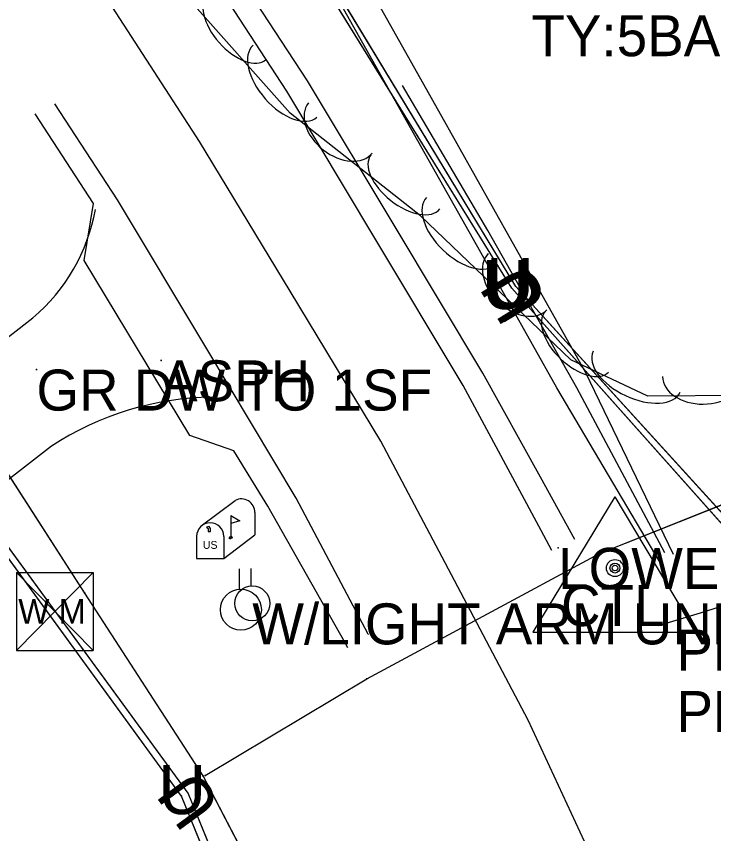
# Model space of a CAD drawing. Extents: x 954793 to 988390, y 1867850 to 1924428.
# Drawn here: x 960564.5 to 960649.6, y 1909274.5 to 1909374.2 of the extents above; entities that cross this region are included whole.
import ezdxf

# ---------------------------------------------------------------- set-up
doc = ezdxf.new("R2010")
doc.units = 0
for name, color, linetype in [('Default', 7, 'Continuous'), ('S_DITCHLINE', 7, 'Continuous'), ('S_DRIVEWAY', 7, 'Continuous'), ('S_EDGE_PAVEMENT', 7, 'Continuous'), ('S_ELECTRIC_UTILITIES_ANNOT', 7, 'Continuous'), ('S_FENCE_ANNOT', 7, 'Continuous'), ('S_FIBER_OPTIC_CABLE', 7, 'Continuous'), ('S_GRD_PT_SYM', 7, 'Continuous'), ('S_MAILBOX', 7, 'Continuous'), ('S_MSC_PT_SYM', 7, 'Continuous'), ('S_PAVEMENT_CROWN', 7, 'Continuous'), ('S_PRIMARY_CTL', 7, 'Continuous'), ('S_PRIMARY_CTL_ANNOT', 7, 'Continuous'), ('S_SHOULDER', 7, 'Continuous'), ('S_STREAM', 7, 'Continuous'), ('S_SURVEY_TEXT_ANNOT', 7, 'Continuous'), ('S_TREE', 7, 'Continuous'), ('S_UNDERGROUND_CABLE', 7, 'Continuous'), ('S_UTILITY_POLE', 7, 'Continuous'), ('S_UTILITY_POLE_ANNOT', 7, 'Continuous'), ('S_UTL_PT_SYM', 7, 'Continuous'), ('S_WATER_UTILITIES', 7, 'Continuous')]:
    doc.layers.add(name, color=color, linetype=linetype)

msp = doc.modelspace()

# ---------------------------------------------------------------- linework, layer by layer
at = {"layer": 'S_DITCHLINE'}
for points in [[(960644.705, 1909308.542), (960633.985, 1909330.776), (960625.027, 1909346.703), (960616.07, 1909362.631), (960607.112, 1909378.558)], [(960643.07, 1909307.576), (960630.465, 1909328.894), (960621.544, 1909344.75), (960612.622, 1909360.606), (960603.7, 1909376.462)]]:
    msp.add_lwpolyline(points, dxfattribs=at)
at = {"layer": 'S_DRIVEWAY'}
for points in [[(960568.784, 1909321.745), (960550.1, 1909307.246), (960543.388, 1909300.226), (960542.75, 1909292.761), (960544.72, 1909283.658), (960503.813, 1909265.228), (960490.25, 1909300.559), (960526.565, 1909312.396), (960535.973, 1909315.826), (960546.722, 1909323.131), (960557.828, 1909330.682), (960566.544, 1909337.409)], [(960668.912, 1909307.447), (960664.824, 1909306.286), (960653.493, 1909303.155), (960647.951, 1909301.388), (960642.832, 1909299.832)]]:
    msp.add_lwpolyline(points, dxfattribs=at)
for centre, major_axis, ratio, start_param, end_param in [((960551.92, 1909354.698), (4.858, 22.168), 0.996529, 4.061108, 4.746403), ((960588.516, 1909291.831), (-31.523, -17.631), 0.992116, 4.209276, 4.784974)]:
    msp.add_ellipse(centre, major_axis=major_axis, ratio=ratio, start_param=start_param, end_param=end_param, dxfattribs=at)
at = {"layer": 'S_EDGE_PAVEMENT'}
for points in [[(960629.853, 1909309.052), (960628.554, 1909311.467), (960619.027, 1909329.174), (960608.268, 1909347.119), (960597.508, 1909365.064), (960586.656, 1909381.733), (960575.804, 1909398.401), (960565.117, 1909414.148), (960554.429, 1909429.894), (960542.951, 1909446.602), (960531.472, 1909463.309), (960519.557, 1909480.694), (960507.643, 1909498.08), (960494.452, 1909517.225), (960481.262, 1909536.371), (960470.188, 1909552.39), (960459.113, 1909568.408), (960446.636, 1909586.319), (960436.383, 1909601.037)], [(960607.467, 1909298.786), (960607.447, 1909298.824), (960598.673, 1909315.429), (960587.767, 1909333.627), (960576.862, 1909351.824), (960569.208, 1909363.514)]]:
    msp.add_lwpolyline(points, dxfattribs=at)
at = {"layer": 'S_FIBER_OPTIC_CABLE'}
for p, q in [((960584.663, 1909279.061), (960520.726, 1909366.928)), ((960608.804, 1909220.007), (960584.663, 1909279.061))]:
    msp.add_line(p, q, dxfattribs=at)
msp.add_lwpolyline([(960823.743, 1908306.682), (960802.224, 1908384.107), (960790.781, 1908429.58), (960771.106, 1908509.314), (960752.953, 1908582.872), (960733.227, 1908667.217), (960715.56, 1908745.031), (960697.625, 1908827.495), (960680.373, 1908913.632), (960662.225, 1908992.739), (960644.983, 1909068.035), (960624.134, 1909159.31), (960611.125, 1909197.715), (960608.804, 1909220.007), (960584.663, 1909279.061), (960520.726, 1909366.928), (960487.68, 1909419.986)], dxfattribs=at)
msp.add_lwpolyline([(960823.743, 1908306.682), (960802.224, 1908384.107), (960790.781, 1908429.58), (960771.106, 1908509.314), (960752.953, 1908582.872), (960733.227, 1908667.217), (960715.56, 1908745.031), (960697.625, 1908827.495), (960680.373, 1908913.632), (960662.225, 1908992.739), (960644.983, 1909068.035), (960624.134, 1909159.31), (960611.125, 1909197.715), (960608.804, 1909220.007), (960584.663, 1909279.061), (960520.726, 1909366.928), (960487.68, 1909419.986)], dxfattribs=at)
at = {"layer": 'S_GRD_PT_SYM'}
msp.add_lwpolyline([(960630.625, 1909309.36), (960630.625, 1909309.41), (960630.625, 1909309.36), (960630.575, 1909309.36), (960630.625, 1909309.36), (960630.625, 1909309.31), (960630.625, 1909309.36), (960630.675, 1909309.36)], dxfattribs=at)
at = {"layer": 'S_MAILBOX'}
for p, q in [((960587.068, 1909312.034), (960591.202, 1909315.142)), ((960590.683, 1909313.322), (960590.683, 1909310.607)), ((960593.634, 1909313.669), (960593.634, 1909310.954)), ((960589.838, 1909308.045), (960593.634, 1909310.954)), ((960586.514, 1909310.76), (960586.514, 1909308.045)), ((960589.838, 1909310.76), (960589.838, 1909308.045)), ((960586.514, 1909308.045), (960589.838, 1909308.045))]:
    msp.add_line(p, q, dxfattribs=at)
for points in [[(960590.683, 1909313.322), (960591.791, 1909312.657), (960590.683, 1909312.311)], [(960587.698, 1909311.875), (960587.92, 1909311.736), (960587.92, 1909311.348), (960588.224, 1909311.348), (960588.224, 1909311.709), (960588.03, 1909311.958), (960587.698, 1909311.902)]]:
    msp.add_lwpolyline(points, dxfattribs=at)
for centre, end in [((960591.971, 1909313.669), 117.57184), ((960588.176, 1909310.76), 180)]:
    msp.add_arc(centre, 1.662, 0, end, dxfattribs=at)
msp.add_ellipse((960590.683, 1909310.607), major_axis=(0.145, 0.132), ratio=0.564646, dxfattribs=at)
at = {"layer": 'S_MSC_PT_SYM'}
for points in [[(960582.177, 1909332.227), (960582.177, 1909332.277), (960582.177, 1909332.227), (960582.127, 1909332.227), (960582.177, 1909332.227), (960582.177, 1909332.177), (960582.177, 1909332.227), (960582.227, 1909332.227)], [(960582.177, 1909332.227), (960582.177, 1909332.277), (960582.177, 1909332.227), (960582.127, 1909332.227), (960582.177, 1909332.227), (960582.177, 1909332.177), (960582.177, 1909332.227), (960582.227, 1909332.227)], [(960566.962, 1909331.101), (960566.962, 1909331.151), (960566.962, 1909331.101), (960566.912, 1909331.101), (960566.962, 1909331.101), (960566.962, 1909331.051), (960566.962, 1909331.101), (960567.012, 1909331.101)], [(960566.962, 1909331.101), (960566.962, 1909331.151), (960566.962, 1909331.101), (960566.912, 1909331.101), (960566.962, 1909331.101), (960566.962, 1909331.051), (960566.962, 1909331.101), (960567.012, 1909331.101)]]:
    msp.add_lwpolyline(points, close=True, dxfattribs=at)
for points in [[(960582.177, 1909332.227), (960582.177, 1909332.277), (960582.177, 1909332.227), (960582.127, 1909332.227), (960582.177, 1909332.227), (960582.177, 1909332.177), (960582.177, 1909332.227), (960582.227, 1909332.227)], [(960566.962, 1909331.101), (960566.962, 1909331.151), (960566.962, 1909331.101), (960566.912, 1909331.101), (960566.962, 1909331.101), (960566.962, 1909331.051), (960566.962, 1909331.101), (960567.012, 1909331.101)]]:
    msp.add_lwpolyline(points, dxfattribs=at)
at = {"layer": 'S_PAVEMENT_CROWN'}
msp.add_lwpolyline([(960684.981, 1909136.073), (960678.463, 1909157.339), (960671.945, 1909178.605), (960665.687, 1909196.181), (960659.429, 1909213.757), (960652.191, 1909231.696), (960644.953, 1909249.635), (960635.968, 1909268.997), (960626.982, 1909288.359), (960617.986, 1909305.374), (960608.991, 1909322.39), (960597.919, 1909340.663), (960586.848, 1909358.935), (960576.258, 1909375.309)], dxfattribs=at)
at = {"layer": 'S_PRIMARY_CTL'}
for p, q in [((960637.566, 1909315.597), (960627.533, 1909299.084)), ((960637.566, 1909315.597), (960647.39, 1909299.084)), ((960627.533, 1909299.084), (960647.39, 1909299.084))]:
    msp.add_line(p, q, dxfattribs=at)
for radius in [1.037, 0.609, 0.344]:
    msp.add_circle((960637.566, 1909306.896), radius, dxfattribs=at)
at = {"layer": 'S_SHOULDER'}
for points in [[(960632.671, 1909310.388), (960628.457, 1909317.996), (960621.439, 1909330.663), (960610.733, 1909348.497), (960600.027, 1909366.331), (960588.989, 1909383.256), (960577.95, 1909400.182), (960567.24, 1909415.866), (960556.53, 1909431.55), (960545.271, 1909448.353), (960534.012, 1909465.157), (960522.117, 1909482.368), (960510.222, 1909499.579), (960496.855, 1909518.815), (960483.488, 1909538.052), (960472.392, 1909553.961), (960461.295, 1909569.87), (960448.648, 1909587.699), (960438.24, 1909602.372)], [(960604.979, 1909297.158), (960604.632, 1909297.769), (960595.206, 1909314.424), (960591.057, 1909321.196), (960585.666, 1909323.063), (960572.771, 1909344.423), (960573.933, 1909351.343), (960566.817, 1909362.286)]]:
    msp.add_lwpolyline(points, dxfattribs=at)
at = {"layer": 'S_STREAM'}
msp.add_lwpolyline([(960643.631, 1909308.732), (960632.896, 1909328.888), (960622.069, 1909348.082), (960611.645, 1909365.736)], dxfattribs=at)
at = {"layer": 'S_TREE'}
msp.add_lwpolyline([(960738.598, 1909333.265), (960725.002, 1909324.874), (960702.621, 1909320.104), (960692.153, 1909331.883), (960688.004, 1909344.826), (960684.414, 1909349.13), (960676.632, 1909349.924), (960669.247, 1909343.937), (960661.488, 1909336.063), (960655.013, 1909329.628), (960653.172, 1909327.928), (960641.564, 1909327.868), (960632.167, 1909332.299), (960613.846, 1909349.846), (960597.929, 1909362.362), (960585.284, 1909376.652)], dxfattribs=at)
for centre, major_axis, ratio in [((960591.422, 1909372.916), (3.543, -4.004), 0.540699), ((960597.299, 1909366.275), (3.889, -4.395), 0.55008), ((960604.048, 1909360.581), (3.895, -3.063), 0.685311), ((960611.986, 1909354.007), (4.203, -3.305), 0.540699), ((960618.804, 1909348.034), (4.238, -4.059), 0.55008), ((960625.671, 1909341.819), (3.579, -3.427), 0.685311), ((960632.932, 1909334.504), (3.861, -3.698), 0.540699), ((960640.213, 1909330.85), (5.308, -2.503), 0.55008), ((960648.317, 1909330.285), (4.955, 0.026), 0.685311)]:
    msp.add_ellipse(centre, major_axis=major_axis, ratio=ratio, start_param=3.141593, end_param=6.283185, dxfattribs=at)
at = {"layer": 'S_UNDERGROUND_CABLE'}
for p, q in [((960625.484, 1909341.24), (960590.519, 1909398.886)), ((960624.972, 1909341.027), (960589.632, 1909398.177)), ((960585.481, 1909279.425), (960521.44, 1909367.023)), ((960656.035, 1909306.18), (960624.972, 1909341.027)), ((960656.864, 1909306.731), (960625.484, 1909341.24)), ((960609.743, 1909220.211), (960585.481, 1909279.425))]:
    msp.add_line(p, q, dxfattribs=at)
for points in [[(960719.079, 1909159.085), (960702.436, 1909211.012), (960679.084, 1909284.389), (960656.864, 1909306.731), (960625.484, 1909341.24), (960590.519, 1909398.886), (960544.692, 1909469.2), (960507.753, 1909523.335), (960464.75, 1909596.099), (960421.169, 1909660.637), (960370.1, 1909726.433), (960345.245, 1909761.993), (960310.213, 1909824.265), (960271.682, 1909891.849), (960236.473, 1909965.906), (960206.532, 1910044.387), (960185.232, 1910096.531), (960174.682, 1910122.704), (960172.73, 1910165.189), (960158.125, 1910231.048), (960138.214, 1910325.014), (960116.14, 1910411.556), (960105.21, 1910469.663), (960096.462, 1910523.992)], [(960719.079, 1909159.085), (960702.436, 1909211.012), (960679.084, 1909284.389), (960656.864, 1909306.731), (960625.484, 1909341.24), (960590.519, 1909398.886), (960544.692, 1909469.2), (960507.753, 1909523.335), (960464.75, 1909596.099), (960421.169, 1909660.637), (960370.1, 1909726.433), (960345.245, 1909761.993), (960310.213, 1909824.265), (960271.682, 1909891.849), (960236.473, 1909965.906), (960206.532, 1910044.387), (960185.232, 1910096.531), (960174.682, 1910122.704), (960172.73, 1910165.189), (960158.125, 1910231.048), (960138.214, 1910325.014), (960116.14, 1910411.556), (960105.21, 1910469.663), (960096.462, 1910523.992)], [(960924.472, 1908058.473), (960931.114, 1908064.944), (960909.835, 1908124.817), (960893.003, 1908180.714), (960870.945, 1908252.271), (960855.377, 1908288.778), (960824.657, 1908307.365), (960801.481, 1908384.933), (960790.304, 1908429.374), (960771.933, 1908510.101), (960754.113, 1908582.745), (960734.094, 1908667.422), (960716.615, 1908744.969), (960698.421, 1908828.215), (960681.517, 1908913.936), (960663.185, 1908993.436), (960645.905, 1909068.194), (960624.805, 1909158.957), (960612.33, 1909198.29), (960609.743, 1909220.211), (960585.481, 1909279.425), (960521.44, 1909367.023), (960488.501, 1909420.49)], [(960924.472, 1908058.473), (960931.114, 1908064.944), (960909.835, 1908124.817), (960893.003, 1908180.714), (960870.945, 1908252.271), (960855.377, 1908288.778), (960824.657, 1908307.365), (960801.481, 1908384.933), (960790.304, 1908429.374), (960771.933, 1908510.101), (960754.113, 1908582.745), (960734.094, 1908667.422), (960716.615, 1908744.969), (960698.421, 1908828.215), (960681.517, 1908913.936), (960663.185, 1908993.436), (960645.905, 1909068.194), (960624.805, 1909158.957), (960612.33, 1909198.29), (960609.743, 1909220.211), (960585.481, 1909279.425), (960521.44, 1909367.023), (960488.501, 1909420.49)], [(960945.639, 1908302.151), (960913.025, 1908369.523), (960888.876, 1908455.838), (960868.221, 1908541.606), (960844.082, 1908632.559), (960824.142, 1908725.3), (960808.479, 1908797.899), (960788.351, 1908883.091), (960766.418, 1908964.381), (960745.023, 1909034.363), (960738.486, 1909058.959), (960737.767, 1909085.45), (960735.341, 1909104.37), (960736.788, 1909113.345), (960738.518, 1909122.618), (960729.675, 1909140.009), (960718.57, 1909158.779), (960700.607, 1909211.386), (960677.761, 1909284.058), (960656.035, 1909306.18), (960624.972, 1909341.027), (960589.632, 1909398.177)], [(960945.639, 1908302.151), (960913.025, 1908369.523), (960888.876, 1908455.838), (960868.221, 1908541.606), (960844.082, 1908632.559), (960824.142, 1908725.3), (960808.479, 1908797.899), (960788.351, 1908883.091), (960766.418, 1908964.381), (960745.023, 1909034.363), (960738.486, 1909058.959), (960737.767, 1909085.45), (960735.341, 1909104.37), (960736.788, 1909113.345), (960738.518, 1909122.618), (960729.675, 1909140.009), (960718.57, 1909158.779), (960700.607, 1909211.386), (960677.761, 1909284.058), (960656.035, 1909306.18), (960624.972, 1909341.027), (960589.632, 1909398.177)]]:
    msp.add_lwpolyline(points, dxfattribs=at)
at = {"layer": 'S_UTILITY_POLE'}
for p, q in [((960591.764, 1909304.337), (960591.764, 1909306.817)), ((960593.184, 1909304.725), (960593.184, 1909306.833))]:
    msp.add_line(p, q, dxfattribs=at)
for centre, radius in [((960591.908, 1909301.818), 2.502), ((960593.306, 1909302.584), 2.127)]:
    msp.add_circle(centre, radius, dxfattribs=at)
at = {"layer": 'S_UTL_PT_SYM'}
for points in [[(960630.625, 1909309.36), (960630.625, 1909309.41), (960630.625, 1909309.36), (960630.575, 1909309.36), (960630.625, 1909309.36), (960630.625, 1909309.31), (960630.625, 1909309.36), (960630.675, 1909309.36)], [(960630.625, 1909309.36), (960630.625, 1909309.41), (960630.625, 1909309.36), (960630.575, 1909309.36), (960630.625, 1909309.36), (960630.625, 1909309.31), (960630.625, 1909309.36), (960630.675, 1909309.36)], [(960635.679, 1909308.663), (960635.66, 1909308.71), (960635.679, 1909308.663), (960635.632, 1909308.645), (960635.679, 1909308.663), (960635.697, 1909308.617), (960635.679, 1909308.663), (960635.725, 1909308.682)], [(960635.679, 1909308.663), (960635.66, 1909308.71), (960635.679, 1909308.663), (960635.632, 1909308.645), (960635.679, 1909308.663), (960635.697, 1909308.617), (960635.679, 1909308.663), (960635.725, 1909308.682)], [(960572.883, 1909303.819), (960572.841, 1909303.792), (960572.883, 1909303.819), (960572.91, 1909303.777), (960572.883, 1909303.819), (960572.925, 1909303.846), (960572.883, 1909303.819), (960572.856, 1909303.861)], [(960572.883, 1909303.819), (960572.841, 1909303.792), (960572.883, 1909303.819), (960572.91, 1909303.777), (960572.883, 1909303.819), (960572.925, 1909303.846), (960572.883, 1909303.819), (960572.856, 1909303.861)], [(960607.265, 1909293.373), (960607.242, 1909293.417), (960607.265, 1909293.373), (960607.221, 1909293.349), (960607.265, 1909293.373), (960607.289, 1909293.329), (960607.265, 1909293.373), (960607.309, 1909293.397)], [(960607.265, 1909293.373), (960607.242, 1909293.417), (960607.265, 1909293.373), (960607.221, 1909293.349), (960607.265, 1909293.373), (960607.289, 1909293.329), (960607.265, 1909293.373), (960607.309, 1909293.397)], [(960587.291, 1909281.551), (960587.249, 1909281.524), (960587.291, 1909281.551), (960587.318, 1909281.509), (960587.291, 1909281.551), (960587.333, 1909281.578), (960587.291, 1909281.551), (960587.264, 1909281.593)], [(960587.291, 1909281.551), (960587.249, 1909281.524), (960587.291, 1909281.551), (960587.318, 1909281.509), (960587.291, 1909281.551), (960587.333, 1909281.578), (960587.291, 1909281.551), (960587.264, 1909281.593)], [(960587.57, 1909281.601), (960587.544, 1909281.644), (960587.57, 1909281.601), (960587.527, 1909281.575), (960587.57, 1909281.601), (960587.596, 1909281.558), (960587.57, 1909281.601), (960587.613, 1909281.627)], [(960587.57, 1909281.601), (960587.544, 1909281.644), (960587.57, 1909281.601), (960587.527, 1909281.575), (960587.57, 1909281.601), (960587.596, 1909281.558), (960587.57, 1909281.601), (960587.613, 1909281.627)], [(960584.663, 1909279.061), (960584.622, 1909279.031), (960584.663, 1909279.061), (960584.692, 1909279.02), (960584.663, 1909279.061), (960584.703, 1909279.09), (960584.663, 1909279.061), (960584.633, 1909279.101)], [(960584.663, 1909279.061), (960584.622, 1909279.031), (960584.663, 1909279.061), (960584.692, 1909279.02), (960584.663, 1909279.061), (960584.703, 1909279.09), (960584.663, 1909279.061), (960584.633, 1909279.101)]]:
    msp.add_lwpolyline(points, close=True, dxfattribs=at)
for points in [[(960630.625, 1909309.36), (960630.625, 1909309.41), (960630.625, 1909309.36), (960630.575, 1909309.36), (960630.625, 1909309.36), (960630.625, 1909309.31), (960630.625, 1909309.36), (960630.675, 1909309.36)], [(960635.679, 1909308.663), (960635.679, 1909308.713), (960635.679, 1909308.663), (960635.629, 1909308.663), (960635.679, 1909308.663), (960635.679, 1909308.613), (960635.679, 1909308.663), (960635.729, 1909308.663)], [(960572.883, 1909303.819), (960572.883, 1909303.869), (960572.883, 1909303.819), (960572.833, 1909303.819), (960572.883, 1909303.819), (960572.883, 1909303.769), (960572.883, 1909303.819), (960572.933, 1909303.819)], [(960607.265, 1909293.373), (960607.265, 1909293.423), (960607.265, 1909293.373), (960607.215, 1909293.373), (960607.265, 1909293.373), (960607.265, 1909293.323), (960607.265, 1909293.373), (960607.315, 1909293.373)], [(960587.291, 1909281.551), (960587.291, 1909281.601), (960587.291, 1909281.551), (960587.241, 1909281.551), (960587.291, 1909281.551), (960587.291, 1909281.501), (960587.291, 1909281.551), (960587.341, 1909281.551)], [(960587.57, 1909281.601), (960587.57, 1909281.651), (960587.57, 1909281.601), (960587.52, 1909281.601), (960587.57, 1909281.601), (960587.57, 1909281.551), (960587.57, 1909281.601), (960587.62, 1909281.601)], [(960584.663, 1909279.061), (960584.663, 1909279.111), (960584.663, 1909279.061), (960584.613, 1909279.061), (960584.663, 1909279.061), (960584.663, 1909279.011), (960584.663, 1909279.061), (960584.713, 1909279.061)]]:
    msp.add_lwpolyline(points, dxfattribs=at)
at = {"layer": 'S_WATER_UTILITIES'}
for p, q in [((960572.883, 1909303.819), (960526.352, 1909376.084)), ((960635.679, 1909308.663), (960670.683, 1909322.638)), ((960607.265, 1909293.373), (960635.679, 1909308.663)), ((960564.548, 1909306.334), (960573.887, 1909306.334)), ((960564.548, 1909306.334), (960564.548, 1909296.841)), ((960564.548, 1909306.334), (960573.887, 1909296.841)), ((960573.887, 1909306.334), (960564.548, 1909296.841)), ((960573.887, 1909306.334), (960573.887, 1909296.841)), ((960587.291, 1909281.551), (960572.883, 1909303.819)), ((960564.548, 1909296.841), (960573.887, 1909296.841)), ((960587.57, 1909281.601), (960607.265, 1909293.373)), ((960610.54, 1909237.02), (960587.291, 1909281.551))]:
    msp.add_line(p, q, dxfattribs=at)
for points in [[(960837.31, 1908300.18), (960815.422, 1908376.374), (960799.362, 1908451.134), (960782.064, 1908511.662), (960769.859, 1908569.951), (960759.532, 1908608.029), (960741.644, 1908671.049), (960721.857, 1908751.638), (960703.623, 1908845.922), (960689.573, 1908910.47), (960670.059, 1908999.919), (960653.031, 1909080.976), (960637.254, 1909157.1), (960625.643, 1909197.433), (960610.54, 1909237.02), (960587.291, 1909281.551), (960572.883, 1909303.819), (960526.352, 1909376.084)], [(960837.31, 1908300.18), (960815.422, 1908376.374), (960799.362, 1908451.134), (960782.064, 1908511.662), (960769.859, 1908569.951), (960759.532, 1908608.029), (960741.644, 1908671.049), (960721.857, 1908751.638), (960703.623, 1908845.922), (960689.573, 1908910.47), (960670.059, 1908999.919), (960653.031, 1909080.976), (960637.254, 1909157.1), (960625.643, 1909197.433), (960610.54, 1909237.02), (960587.291, 1909281.551), (960572.883, 1909303.819), (960526.352, 1909376.084)], [(960587.57, 1909281.601), (960607.265, 1909293.373), (960635.679, 1909308.663), (960670.683, 1909322.638)], [(960587.57, 1909281.601), (960607.265, 1909293.373), (960635.679, 1909308.663), (960670.683, 1909322.638)]]:
    msp.add_lwpolyline(points, dxfattribs=at)

# ---------------------------------------------------------------- texts
at = {"layer": 'Default'}
for rotation, p in [(360, (960621.342, 1909338.481)), (360, (960621.854, 1909338.694)), (121.73109, (960629.045, 1909339.278)), (121.23838, (960629.542, 1909339.456)), (360, (960581.851, 1909276.88)), (126.16981, (960589.678, 1909277.997))]:
    msp.add_text('U', height=6, rotation=rotation, dxfattribs=at).set_placement(p)
at = {"layer": 'S_ELECTRIC_UTILITIES_ANNOT'}
msp.add_text('LOWEST UTILITY LINE', height=5, dxfattribs=at).set_placement((960630.625, 1909304.36))
at = {"layer": 'S_FENCE_ANNOT'}
msp.add_text('TY:5BARB MET POST CN:GOOD', height=5, dxfattribs=at).set_placement((960627.374, 1909369.329))
at = {"layer": 'S_MAILBOX'}
msp.add_text('US', height=0.96, rotation=360, dxfattribs=at).set_placement((960587.277, 1909309.238))
at = {"layer": 'S_PRIMARY_CTL'}
msp.add_text('CTL', height=5, rotation=360, dxfattribs=at).set_placement((960630.979, 1909299.82))
at = {"layer": 'S_PRIMARY_CTL_ANNOT'}
for s, p in [('PN:46', (960645.066, 1909294.396)), ('PD:ARDOT STD. MON. STAMPED PN:46', (960645.066, 1909286.896))]:
    msp.add_text(s, height=5, dxfattribs=at).set_placement(p)
at = {"layer": 'S_SURVEY_TEXT_ANNOT'}
for s, p in [('ASPH', (960582.177, 1909327.227)), ('GR DW TO 1SF', (960566.962, 1909326.101))]:
    msp.add_text(s, height=5, dxfattribs=at).set_placement(p)
at = {"layer": 'S_UTILITY_POLE_ANNOT'}
msp.add_text('W/LIGHT ARM UNDR ELEC', height=5, dxfattribs=at).set_placement((960593.306, 1909297.584))
at = {"layer": 'S_WATER_UTILITIES'}
msp.add_text('W M', height=3, rotation=360, dxfattribs=at).set_placement((960564.753, 1909300.101))

doc.saveas('drawing.dxf')
